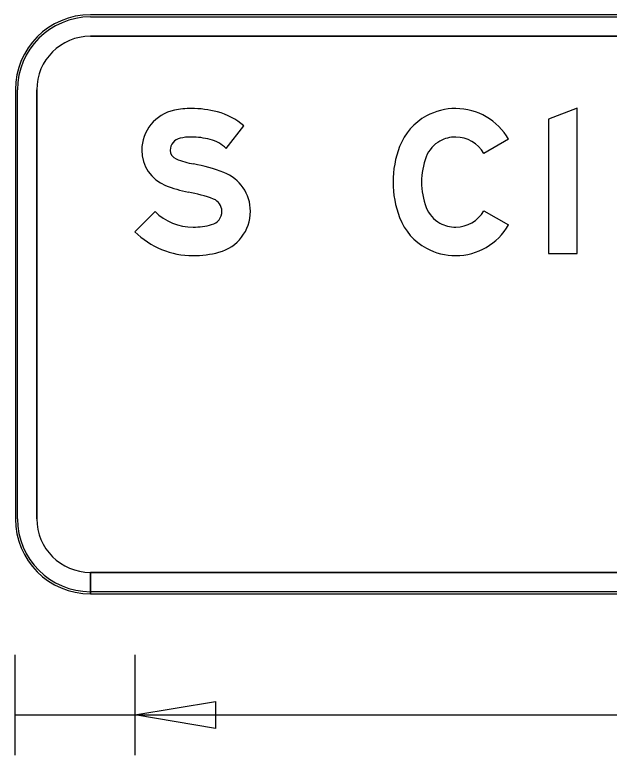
# Model space of a CAD drawing. Extents: x 1806251 to 1809821, y 414895 to 422886.
# Drawn here: x 1809676.695 to 1809677.249, y 415181.96 to 415182.651 of the extents above; entities that cross this region are included whole.
import ezdxf

# ---------------------------------------------------------------- set-up
doc = ezdxf.new("R2010")
doc.units = 0
for name, color, linetype in [('GSBWFILL', 7, 'Continuous'), ('GSCOLORFILL', 7, 'Continuous'), ('GSDIMS', 7, 'Continuous'), ('GSOUTLINE', 7, 'Continuous')]:
    doc.layers.add(name, color=color, linetype=linetype)

msp = doc.modelspace()

# ---------------------------------------------------------------- linework, layer by layer
at = {"layer": 'GSBWFILL'}
for p, q in [((1809678.4255, 415182.6505), (1809676.7655, 415182.6505)), ((1809676.7655, 415182.6305), (1809678.4255, 415182.6305)), ((1809676.6955, 415182.5805), (1809676.6955, 415182.1805)), ((1809676.7155, 415182.1805), (1809676.7155, 415182.5805)), ((1809676.7655, 415182.1105), (1809676.7655, 415182.1305)), ((1809678.4255, 415182.1305), (1809676.7657, 415182.1305)), ((1809676.7657, 415182.1305), (1809676.7657, 415182.1105)), ((1809676.7657, 415182.1105), (1809678.4255, 415182.1105))]:
    msp.add_line(p, q, dxfattribs=at)
msp.add_lwpolyline([(1809677.21935, 415182.428), (1809677.21935, 415182.56333), (1809677.19275, 415182.55324), (1809677.19275, 415182.428)], close=True, dxfattribs=at)
for points in [[(1809676.89217, 415182.52589), (1809676.90862, 415182.54688)], [(1809677.15551, 415182.53439), (1809677.13237, 415182.52127)], [(1809676.82577, 415182.46709), (1809676.80705, 415182.44819)], [(1809677.13237, 415182.46773), (1809677.15551, 415182.45461)]]:
    msp.add_lwpolyline(points, dxfattribs=at)
for centre, radius, start, end in [((1809676.7655, 415182.5805), 0.07, 90, 180), ((1809676.7655, 415182.5805), 0.05, 90, 180), ((1809677.10624, 415182.50562), 0.05748, 90, 118.37568), ((1809677.10624, 415182.50646), 0.05663, 29.54326, 90), ((1809677.10484, 415182.50821), 0.05453, 118.37568, 159.08827), ((1809677.10484, 415182.50821), 0.02793, 118.37568, 159.08827), ((1809677.10624, 415182.50562), 0.03088, 90, 118.37568), ((1809677.10624, 415182.50646), 0.03003, 29.54326, 90), ((1809677.14072, 415182.4945), 0.09294, 159.08827, 200.91173), ((1809677.14072, 415182.4945), 0.06634, 159.08827, 200.91173), ((1809677.10484, 415182.48079), 0.02793, 200.91173, 241.62432), ((1809677.10624, 415182.48254), 0.03003, 270, 330.45674), ((1809677.10484, 415182.48079), 0.05453, 200.91173, 241.62432), ((1809677.10624, 415182.48338), 0.03088, 241.62432, 270), ((1809677.10624, 415182.48254), 0.05663, 270, 330.45674), ((1809677.10624, 415182.48338), 0.05748, 241.62432, 270), ((1809676.7655, 415182.1805), 0.07, 180, 270), ((1809676.7655, 415182.1805), 0.05, 180, 270)]:
    msp.add_arc(centre, radius, start, end, dxfattribs=at)
for centre, major_axis, start_param, end_param in [((1809676.85147, 415182.52417), (0, 0.0381), 0.202758, 1.570796), ((1809676.85958, 415182.48475), (0, 0.07835), 0, 0.202758), ((1809676.85958, 415182.46702), (0, 0.09608), 6.026234, 6.283185), ((1809676.86849, 415182.50095), (0, 0.061), 5.565152, 6.026234), ((1809676.85147, 415182.52417), (0, 0.0115), 0.202758, 1.570796), ((1809676.85958, 415182.48475), (0, 0.05175), 0, 0.202758), ((1809676.85958, 415182.46702), (0, 0.06948), 6.026234, 6.283185), ((1809676.86849, 415182.50095), (0, 0.0344), 5.523837, 6.026234), ((1809676.84867, 415182.52417), (0, 0.0353), 1.570796, 2.761249), ((1809676.84867, 415182.52417), (0, 0.0087), 1.570796, 2.761249), ((1809676.87765, 415182.59667), (0, 0.08677), 2.761249, 2.95744), ((1809676.83212, 415182.35218), (0, 0.16192), 5.918637, 6.099033), ((1809676.87603, 415182.46726), (0, 0.03875), 4.712389, 5.918637), ((1809676.87765, 415182.59667), (0, 0.11337), 2.761249, 2.95744), ((1809676.83212, 415182.35218), (0, 0.13532), 5.918637, 6.099033), ((1809676.87603, 415182.46726), (0, 0.01215), 4.712389, 5.918637), ((1809676.8612, 415182.50282), (0, 0.05032), 2.360607, 3.141593), ((1809676.87526, 415182.46726), (0, 0.01291), 3.401517, 4.712389), ((1809676.87526, 415182.46726), (0, 0.03951), 3.401517, 4.712389), ((1809676.8612, 415182.52016), (0, 0.06765), 3.141593, 3.401517), ((1809676.8612, 415182.50282), (0, 0.07692), 2.360607, 3.141593), ((1809676.8612, 415182.52016), (0, 0.09425), 3.141593, 3.401517)]:
    msp.add_ellipse(centre, major_axis=major_axis, ratio=0.999995, start_param=start_param, end_param=end_param, dxfattribs=at)
at = {"layer": 'GSCOLORFILL'}
for p, q in [((1809678.4255, 415182.6505), (1809676.7655, 415182.6505)), ((1809678.4255, 415182.6505), (1809676.7655, 415182.6505)), ((1809678.4255, 415182.6505), (1809676.7655, 415182.6505)), ((1809676.7655, 415182.6485), (1809678.4255, 415182.6485)), ((1809676.7655, 415182.6305), (1809678.4255, 415182.6305)), ((1809676.6955, 415182.5805), (1809676.6955, 415182.1805)), ((1809676.6955, 415182.5805), (1809676.6955, 415182.1805)), ((1809676.6955, 415182.5805), (1809676.6955, 415182.1805)), ((1809676.6975, 415182.1805), (1809676.6975, 415182.5805)), ((1809676.7155, 415182.1805), (1809676.7155, 415182.5805)), ((1809676.7655, 415182.1105), (1809676.7655, 415182.1305)), ((1809678.4255, 415182.1305), (1809676.7657, 415182.1305)), ((1809676.7657, 415182.1305), (1809676.7657, 415182.1105)), ((1809676.7655, 415182.1105), (1809676.7655, 415182.1125)), ((1809678.4255, 415182.1125), (1809676.76552, 415182.1125)), ((1809676.76552, 415182.1125), (1809676.76552, 415182.1105)), ((1809676.7655, 415182.1105), (1809678.4255, 415182.1105)), ((1809676.76552, 415182.1105), (1809678.4255, 415182.1105)), ((1809676.7657, 415182.1105), (1809678.4255, 415182.1105))]:
    msp.add_line(p, q, dxfattribs=at)
msp.add_lwpolyline([(1809677.21935, 415182.428), (1809677.21935, 415182.56333), (1809677.19275, 415182.55324), (1809677.19275, 415182.428)], close=True, dxfattribs=at)
for points in [[(1809676.89217, 415182.52589), (1809676.90862, 415182.54688)], [(1809677.15551, 415182.53439), (1809677.13237, 415182.52127)], [(1809676.82577, 415182.46709), (1809676.80705, 415182.44819)], [(1809677.13237, 415182.46773), (1809677.15551, 415182.45461)]]:
    msp.add_lwpolyline(points, dxfattribs=at)
for centre, radius, start, end in [((1809676.7655, 415182.5805), 0.07, 90, 180), ((1809676.7655, 415182.5805), 0.07, 90, 180), ((1809676.7655, 415182.5805), 0.07, 90, 180), ((1809676.7655, 415182.5805), 0.068, 90, 180), ((1809676.7655, 415182.5805), 0.05, 90, 180), ((1809677.10624, 415182.50562), 0.05748, 90, 118.37568), ((1809677.10624, 415182.50646), 0.05663, 29.54326, 90), ((1809677.10484, 415182.50821), 0.05453, 118.37568, 159.08827), ((1809677.10484, 415182.50821), 0.02793, 118.37568, 159.08827), ((1809677.10624, 415182.50562), 0.03088, 90, 118.37568), ((1809677.10624, 415182.50646), 0.03003, 29.54326, 90), ((1809677.14072, 415182.4945), 0.09294, 159.08827, 200.91173), ((1809677.14072, 415182.4945), 0.06634, 159.08827, 200.91173), ((1809677.10484, 415182.48079), 0.02793, 200.91173, 241.62432), ((1809677.10624, 415182.48254), 0.03003, 270, 330.45674), ((1809677.10484, 415182.48079), 0.05453, 200.91173, 241.62432), ((1809677.10624, 415182.48338), 0.03088, 241.62432, 270), ((1809677.10624, 415182.48254), 0.05663, 270, 330.45674), ((1809677.10624, 415182.48338), 0.05748, 241.62432, 270), ((1809676.7655, 415182.1805), 0.07, 180, 270), ((1809676.7655, 415182.1805), 0.07, 180, 270), ((1809676.7655, 415182.1805), 0.07, 180, 270), ((1809676.7655, 415182.1805), 0.068, 180, 270), ((1809676.7655, 415182.1805), 0.05, 180, 270)]:
    msp.add_arc(centre, radius, start, end, dxfattribs=at)
for centre, major_axis, start_param, end_param in [((1809676.85147, 415182.52417), (0, 0.0381), 0.202758, 1.570796), ((1809676.85958, 415182.48475), (0, 0.07835), 0, 0.202758), ((1809676.85958, 415182.46702), (0, 0.09608), 6.026234, 6.283185), ((1809676.86849, 415182.50095), (0, 0.061), 5.565152, 6.026234), ((1809676.85147, 415182.52417), (0, 0.0115), 0.202758, 1.570796), ((1809676.85958, 415182.48475), (0, 0.05175), 0, 0.202758), ((1809676.85958, 415182.46702), (0, 0.06948), 6.026234, 6.283185), ((1809676.86849, 415182.50095), (0, 0.0344), 5.523837, 6.026234), ((1809676.84867, 415182.52417), (0, 0.0353), 1.570796, 2.761249), ((1809676.84867, 415182.52417), (0, 0.0087), 1.570796, 2.761249), ((1809676.87765, 415182.59667), (0, 0.08677), 2.761249, 2.95744), ((1809676.83212, 415182.35218), (0, 0.16192), 5.918637, 6.099033), ((1809676.87603, 415182.46726), (0, 0.03875), 4.712389, 5.918637), ((1809676.87765, 415182.59667), (0, 0.11337), 2.761249, 2.95744), ((1809676.83212, 415182.35218), (0, 0.13532), 5.918637, 6.099033), ((1809676.87603, 415182.46726), (0, 0.01215), 4.712389, 5.918637), ((1809676.8612, 415182.50282), (0, 0.05032), 2.360607, 3.141593), ((1809676.87526, 415182.46726), (0, 0.01291), 3.401517, 4.712389), ((1809676.87526, 415182.46726), (0, 0.03951), 3.401517, 4.712389), ((1809676.8612, 415182.52016), (0, 0.06765), 3.141593, 3.401517), ((1809676.8612, 415182.50282), (0, 0.07692), 2.360607, 3.141593), ((1809676.8612, 415182.52016), (0, 0.09425), 3.141593, 3.401517)]:
    msp.add_ellipse(centre, major_axis=major_axis, ratio=0.999995, start_param=start_param, end_param=end_param, dxfattribs=at)
at = {"layer": 'GSDIMS'}
for p, q in [((1809676.695, 415182.05375), (1809676.695, 415181.96)), ((1809676.80705, 415182.05375), (1809676.80705, 415181.96)), ((1809676.80705, 415182.05375), (1809676.80705, 415181.96)), ((1809676.695, 415181.9975), (1809676.80705, 415181.9975)), ((1809676.80705, 415181.9975), (1809678.384, 415181.9975))]:
    msp.add_line(p, q, dxfattribs=at)
msp.add_lwpolyline([(1809676.80705, 415181.9975), (1809676.88205, 415182.01), (1809676.88205, 415181.985)], close=True, dxfattribs=at)
at = {"layer": 'GSOUTLINE'}
for p, q in [((1809678.4255, 415182.6505), (1809676.7655, 415182.6505)), ((1809678.4255, 415182.6305), (1809676.7655, 415182.6305)), ((1809676.6955, 415182.5805), (1809676.6955, 415182.1805)), ((1809676.7155, 415182.5805), (1809676.7155, 415182.1805)), ((1809676.7655, 415182.1305), (1809678.4255, 415182.1305)), ((1809676.7655, 415182.1105), (1809678.4255, 415182.1105))]:
    msp.add_line(p, q, dxfattribs=at)
msp.add_lwpolyline([(1809677.21935, 415182.428), (1809677.21935, 415182.56333), (1809677.19275, 415182.55324), (1809677.19275, 415182.428)], close=True, dxfattribs=at)
for points in [[(1809676.89217, 415182.52589), (1809676.90862, 415182.54688)], [(1809677.15551, 415182.53439), (1809677.13237, 415182.52127)], [(1809676.82577, 415182.46709), (1809676.80705, 415182.44819)], [(1809677.13237, 415182.46773), (1809677.15551, 415182.45461)]]:
    msp.add_lwpolyline(points, dxfattribs=at)
for centre, radius, start, end in [((1809676.7655, 415182.5805), 0.07, 90, 180), ((1809676.7655, 415182.5805), 0.05, 90, 180), ((1809677.10624, 415182.50562), 0.05748, 90, 118.37568), ((1809677.10624, 415182.50646), 0.05663, 29.54326, 90), ((1809677.10484, 415182.50821), 0.05453, 118.37568, 159.08827), ((1809677.10484, 415182.50821), 0.02793, 118.37568, 159.08827), ((1809677.10624, 415182.50562), 0.03088, 90, 118.37568), ((1809677.10624, 415182.50646), 0.03003, 29.54326, 90), ((1809677.14072, 415182.4945), 0.09294, 159.08827, 200.91173), ((1809677.14072, 415182.4945), 0.06634, 159.08827, 200.91173), ((1809677.10484, 415182.48079), 0.02793, 200.91173, 241.62432), ((1809677.10624, 415182.48254), 0.03003, 270, 330.45674), ((1809677.10484, 415182.48079), 0.05453, 200.91173, 241.62432), ((1809677.10624, 415182.48338), 0.03088, 241.62432, 270), ((1809677.10624, 415182.48254), 0.05663, 270, 330.45674), ((1809677.10624, 415182.48338), 0.05748, 241.62432, 270), ((1809676.7655, 415182.1805), 0.07, 180, 270), ((1809676.7655, 415182.1805), 0.05, 180, 270)]:
    msp.add_arc(centre, radius, start, end, dxfattribs=at)
for centre, major_axis, start_param, end_param in [((1809676.85147, 415182.52417), (0, 0.0381), 0.202758, 1.570796), ((1809676.85958, 415182.48475), (0, 0.07835), 0, 0.202758), ((1809676.85958, 415182.46702), (0, 0.09608), 6.026234, 6.283185), ((1809676.86849, 415182.50095), (0, 0.061), 5.565152, 6.026234), ((1809676.85147, 415182.52417), (0, 0.0115), 0.202758, 1.570796), ((1809676.85958, 415182.48475), (0, 0.05175), 0, 0.202758), ((1809676.85958, 415182.46702), (0, 0.06948), 6.026234, 6.283185), ((1809676.86849, 415182.50095), (0, 0.0344), 5.523837, 6.026234), ((1809676.84867, 415182.52417), (0, 0.0353), 1.570796, 2.761249), ((1809676.84867, 415182.52417), (0, 0.0087), 1.570796, 2.761249), ((1809676.87765, 415182.59667), (0, 0.08677), 2.761249, 2.95744), ((1809676.83212, 415182.35218), (0, 0.16192), 5.918637, 6.099033), ((1809676.87603, 415182.46726), (0, 0.03875), 4.712389, 5.918637), ((1809676.87765, 415182.59667), (0, 0.11337), 2.761249, 2.95744), ((1809676.83212, 415182.35218), (0, 0.13532), 5.918637, 6.099033), ((1809676.87603, 415182.46726), (0, 0.01215), 4.712389, 5.918637), ((1809676.8612, 415182.50282), (0, 0.05032), 2.360607, 3.141593), ((1809676.87526, 415182.46726), (0, 0.01291), 3.401517, 4.712389), ((1809676.87526, 415182.46726), (0, 0.03951), 3.401517, 4.712389), ((1809676.8612, 415182.52016), (0, 0.06765), 3.141593, 3.401517), ((1809676.8612, 415182.50282), (0, 0.07692), 2.360607, 3.141593), ((1809676.8612, 415182.52016), (0, 0.09425), 3.141593, 3.401517)]:
    msp.add_ellipse(centre, major_axis=major_axis, ratio=0.999995, start_param=start_param, end_param=end_param, dxfattribs=at)

doc.saveas('drawing.dxf')
